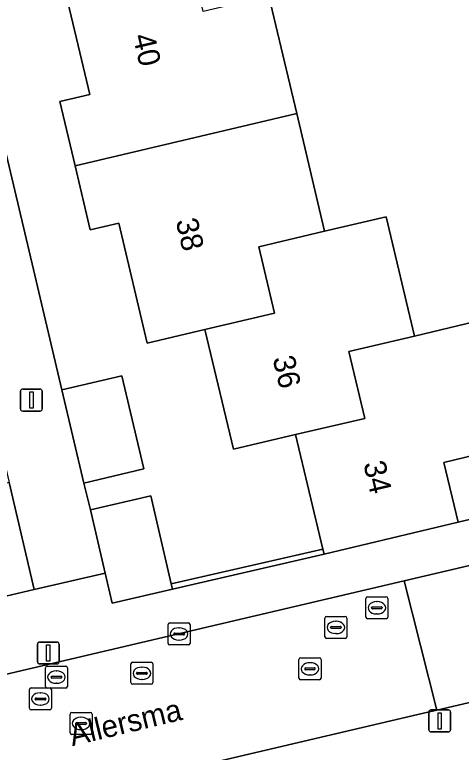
# Model space of a CAD drawing. Extents: x 158031 to 159244, y 380104 to 381214.
# Drawn here: x 159022.69 to 159042.99, y 380507.2 to 380540.75 of the extents above; entities that cross this region are included whole.
import ezdxf

# ---------------------------------------------------------------- set-up
doc = ezdxf.new("R2010")
doc.units = 0
for name, color, linetype in [('IMGEO_Erf', 7, 'Continuous'), ('IMGEO_Hek', 7, 'Continuous'), ('IMGEO_Kolk', 7, 'Continuous'), ('IMGEO_Lichtmast', 7, 'Continuous'), ('IMGEO_Muur', 7, 'Continuous'), ('IMGEO_Openbare_ruimte_label', 7, 'Continuous'), ('IMGEO_Pand', 7, 'Continuous'), ('IMGEO_Pand_nummerreeks', 7, 'Continuous'), ('IMGEO_Parkeervlak_open', 7, 'Continuous'), ('IMGEO_Rijbaan_lokaal_open', 7, 'Continuous'), ('IMGEO_Rioolput', 7, 'Continuous'), ('IMGEO_Voetpad_open', 7, 'Continuous')]:
    doc.layers.add(name, color=color, linetype=linetype)

msp = doc.modelspace()

# ---------------------------------------------------------------- linework, layer by layer
at = {"layer": 'IMGEO_Erf'}
for points in [[(159046.597, 380579.213), (159026.423, 380574.427), (159027.69, 380569.104), (159030.643, 380569.801), (159031.897, 380564.484), (159034.69, 380565.143), (159035.837, 380560.277), (159036.041, 380559.413), (159033.207, 380558.745), (159033.827, 380556.119), (159034.437, 380553.533), (159037.239, 380554.193), (159038.593, 380548.452), (159035.785, 380547.79), (159037.085, 380542.281), (159034.248, 380541.612), (159035.51, 380536.259), (159036.774, 380530.9), (159039.582, 380531.562), (159040.862, 380526.134), (159043.64, 380526.789)], [(159020.704, 380541.13), (159021.395, 380538.211), (159021.637, 380537.189), (159023.538, 380529.161), (159024.835, 380523.683), (159027.56, 380524.328), (159028.564, 380520.088), (159025.839, 380519.443), (159026.132, 380518.219), (159028.879, 380518.868), (159029.809, 380514.858), (159036.703, 380516.435), (159035.452, 380521.661), (159032.64, 380520.988), (159031.338, 380526.426), (159028.708, 380525.805), (159027.42, 380531.269), (159026.121, 380530.963), (159025.432, 380533.885), (159024.743, 380536.806), (159026.101, 380537.127), (159024.808, 380542.61)], [(159045.011, 380521.059), (159042.202, 380520.387), (159042.854, 380517.661), (159063.054, 380522.425)]]:
    msp.add_lwpolyline(points, dxfattribs=at)
at = {"layer": 'IMGEO_Hek'}
msp.add_lwpolyline([(159042.854, 380517.661), (159063.054, 380522.425)], dxfattribs=at)
at = {"layer": 'IMGEO_Kolk'}
for p, q in [((159029.662, 380512.152), (159029.662, 380513.004)), ((159029.737, 380513.078), (159030.589, 380513.078)), ((159030.663, 380513.004), (159030.663, 380512.152)), ((159030.15, 380512.858), (159030.175, 380512.858)), ((159029.921, 380512.572), (159029.921, 380512.584)), ((159030.359, 380512.535), (159029.961, 380512.535)), ((159029.964, 380512.621), (159030.362, 380512.621)), ((159030.405, 380512.584), (159030.405, 380512.572)), ((159030.589, 380512.078), (159029.737, 380512.078)), ((159030.173, 380512.298), (159030.148, 380512.298))]:
    msp.add_line(p, q, dxfattribs=at)
for points in [[(159029.662, 380512.152), (159029.662, 380513.004)], [(159029.737, 380513.078), (159030.589, 380513.078)], [(159030.663, 380513.004), (159030.663, 380512.152)], [(159030.589, 380512.078), (159029.737, 380512.078)]]:
    msp.add_lwpolyline(points, dxfattribs=at)
for centre, radius, start, end in [((159029.739, 380513.002), 0.0765, 91.552, 178.448), ((159029.739, 380513.002), 0.0765, 91.552, 178.448), ((159030.587, 380513.002), 0.0765, 1.552, 88.448), ((159030.587, 380513.002), 0.0765, 1.552, 88.448), ((159029.961, 380512.581), 0.0403, 85.8775, 175.7526), ((159029.958, 380512.571), 0.0366, 178.938, 274.7102), ((159030.362, 380512.578), 0.043, 264.8664, 352.4533), ((159030.366, 380512.583), 0.0386, 1.7309, 96.639), ((159029.739, 380512.154), 0.0765, 181.552, 268.448), ((159029.739, 380512.154), 0.0765, 181.552, 268.448), ((159030.587, 380512.154), 0.0765, 271.552, 358.448), ((159030.587, 380512.154), 0.0765, 271.552, 358.448)]:
    msp.add_arc(centre, radius, start, end, dxfattribs=at)
for centre, major_axis, ratio, start_param, end_param in [((159030.149, 380512.578), (-0.387, 0.002), 0.722429, 4.712389, 7.853982), ((159030.174, 380512.578), (-0.39, 0.002), 0.717154, 1.570796, 4.712389)]:
    msp.add_ellipse(centre, major_axis=major_axis, ratio=ratio, start_param=start_param, end_param=end_param, dxfattribs=at)
at = {"layer": 'IMGEO_Lichtmast'}
for p, q in [((159023.053, 380523.72), (159023.843, 380523.72)), ((159023.843, 380523.72), (159023.053, 380523.72)), ((159022.953, 380522.82), (159022.953, 380523.62)), ((159022.953, 380523.62), (159022.953, 380522.82)), ((159023.943, 380523.62), (159023.943, 380522.82)), ((159023.943, 380522.82), (159023.943, 380523.62)), ((159023.843, 380522.72), (159023.053, 380522.72)), ((159023.053, 380522.72), (159023.843, 380522.72)), ((159023.721, 380511.313), (159023.721, 380512.113)), ((159023.721, 380512.113), (159023.721, 380511.313)), ((159023.821, 380512.213), (159024.611, 380512.213)), ((159024.611, 380512.213), (159023.821, 380512.213)), ((159024.711, 380512.113), (159024.711, 380511.313)), ((159024.711, 380511.313), (159024.711, 380512.113)), ((159024.611, 380511.213), (159023.821, 380511.213)), ((159023.821, 380511.213), (159024.611, 380511.213)), ((159041.512, 380508.221), (159041.512, 380509.021)), ((159041.512, 380509.021), (159041.512, 380508.221)), ((159041.612, 380509.121), (159042.402, 380509.121)), ((159042.402, 380509.121), (159041.612, 380509.121)), ((159042.502, 380509.021), (159042.502, 380508.221)), ((159042.502, 380508.221), (159042.502, 380509.021)), ((159042.402, 380508.121), (159041.612, 380508.121)), ((159041.612, 380508.121), (159042.402, 380508.121))]:
    msp.add_line(p, q, dxfattribs=at)
for points in [[(159023.373, 380523.595), (159023.523, 380523.595), (159023.523, 380522.845), (159023.373, 380522.845), (159023.373, 380523.595)], [(159024.141, 380512.088), (159024.291, 380512.088), (159024.291, 380511.338), (159024.141, 380511.338), (159024.141, 380512.088)], [(159041.932, 380508.996), (159042.082, 380508.996), (159042.082, 380508.246), (159041.932, 380508.246), (159041.932, 380508.996)]]:
    msp.add_lwpolyline(points, dxfattribs=at)
for centre, start, end in [((159023.053, 380523.62), 90, 180), ((159023.053, 380523.62), 90, 180), ((159023.843, 380523.62), 0, 90), ((159023.843, 380523.62), 360, 90), ((159023.053, 380522.82), 180, 270), ((159023.053, 380522.82), 180, 270), ((159023.843, 380522.82), 270, 0), ((159023.843, 380522.82), 270, 0), ((159023.821, 380512.113), 90, 180), ((159023.821, 380512.113), 90, 180), ((159024.611, 380512.113), 0, 90), ((159024.611, 380512.113), 360, 90), ((159023.821, 380511.313), 180, 270), ((159023.821, 380511.313), 180, 270), ((159024.611, 380511.313), 270, 0), ((159024.611, 380511.313), 270, 0), ((159041.612, 380509.021), 90, 180), ((159041.612, 380509.021), 90, 180), ((159042.402, 380509.021), 0, 90), ((159042.402, 380509.021), 360, 90), ((159041.612, 380508.221), 180, 270), ((159041.612, 380508.221), 180, 270), ((159042.402, 380508.221), 270, 0), ((159042.402, 380508.221), 270, 0)]:
    msp.add_arc(centre, 0.1, start, end, dxfattribs=at)
at = {"layer": 'IMGEO_Muur'}
msp.add_lwpolyline([(159036.759, 380516.202), (159036.703, 380516.435), (159029.809, 380514.858), (159029.864, 380514.624)], close=True, dxfattribs=at)
at = {"layer": 'IMGEO_Pand'}
for points in [[(159034.248, 380541.612), (159031.256, 380540.906), (159030.536, 380543.96), (159027.544, 380543.255), (159024.808, 380542.61), (159026.101, 380537.127), (159024.743, 380536.806), (159025.432, 380533.885), (159035.51, 380536.259)], [(159031.338, 380526.426), (159034.494, 380527.171), (159033.78, 380530.194), (159036.774, 380530.9), (159035.51, 380536.259), (159025.432, 380533.885), (159026.121, 380530.963), (159027.42, 380531.269), (159028.708, 380525.805)], [(159040.862, 380526.134), (159039.582, 380531.562), (159036.774, 380530.9), (159033.78, 380530.194), (159034.494, 380527.171), (159031.338, 380526.426), (159032.64, 380520.988), (159035.452, 380521.661), (159038.601, 380522.385), (159037.883, 380525.431)], [(159040.862, 380526.134), (159037.883, 380525.431), (159038.601, 380522.385), (159035.452, 380521.661), (159036.703, 380516.435), (159036.759, 380516.202), (159042.854, 380517.661), (159042.202, 380520.387), (159045.011, 380521.059), (159043.64, 380526.789)], [(159025.839, 380519.443), (159028.564, 380520.088), (159027.56, 380524.328), (159024.835, 380523.683)], [(159028.879, 380518.868), (159026.132, 380518.219), (159026.8, 380515.342), (159027.117, 380513.976), (159029.864, 380514.624), (159029.809, 380514.858)]]:
    msp.add_lwpolyline(points, close=True, dxfattribs=at)
at = {"layer": 'IMGEO_Parkeervlak_open'}
msp.add_lwpolyline([(159012.887, 380517.177), (159014.029, 380512.359), (159023.58, 380514.595), (159022.433, 380519.463)], close=True, dxfattribs=at)
at = {"layer": 'IMGEO_Rijbaan_lokaal_open'}
for points in [[(159040.386, 380514.995), (159041.877, 380509.115), (159046.72, 380510.246), (159045.242, 380516.137)], [(159040.386, 380514.995), (159015.014, 380509.033), (159009.315, 380507.681), (158978.724, 380500.43), (158980.111, 380494.53), (159032.615, 380506.938), (159041.279, 380508.969), (159041.877, 380509.115)]]:
    msp.add_lwpolyline(points, close=True, dxfattribs=at)
at = {"layer": 'IMGEO_Rioolput'}
for p, q in [((159038.652, 380513.344), (159038.652, 380514.196)), ((159038.727, 380514.27), (159039.579, 380514.27)), ((159039.14, 380514.05), (159039.165, 380514.05)), ((159039.653, 380514.196), (159039.653, 380513.344)), ((159038.911, 380513.764), (159038.911, 380513.776)), ((159039.349, 380513.727), (159038.951, 380513.727)), ((159038.954, 380513.813), (159039.352, 380513.813)), ((159039.395, 380513.776), (159039.395, 380513.764)), ((159036.866, 380513.377), (159037.718, 380513.377)), ((159039.163, 380513.49), (159039.138, 380513.49)), ((159036.791, 380512.451), (159036.791, 380513.303)), ((159037.279, 380513.157), (159037.304, 380513.157)), ((159037.792, 380513.303), (159037.792, 380512.451)), ((159039.579, 380513.27), (159038.727, 380513.27)), ((159037.05, 380512.871), (159037.05, 380512.883)), ((159037.488, 380512.834), (159037.09, 380512.834)), ((159037.093, 380512.92), (159037.491, 380512.92)), ((159037.534, 380512.883), (159037.534, 380512.871)), ((159037.718, 380512.377), (159036.866, 380512.377)), ((159037.302, 380512.597), (159037.277, 380512.597)), ((159035.612, 380510.567), (159035.612, 380511.419)), ((159035.687, 380511.493), (159036.539, 380511.493)), ((159036.613, 380511.419), (159036.613, 380510.567)), ((159024.085, 380510.189), (159024.085, 380511.041)), ((159024.16, 380511.115), (159025.012, 380511.115)), ((159025.086, 380511.041), (159025.086, 380510.189)), ((159027.973, 380510.363), (159027.973, 380511.215)), ((159028.048, 380511.289), (159028.9, 380511.289)), ((159028.461, 380511.069), (159028.486, 380511.069)), ((159028.974, 380511.215), (159028.974, 380510.363)), ((159035.871, 380510.987), (159035.871, 380510.999)), ((159035.914, 380511.036), (159036.312, 380511.036)), ((159036.1, 380511.273), (159036.125, 380511.273)), ((159036.355, 380510.999), (159036.355, 380510.987)), ((159024.387, 380510.658), (159024.785, 380510.658)), ((159024.573, 380510.895), (159024.598, 380510.895)), ((159028.232, 380510.783), (159028.232, 380510.795)), ((159028.67, 380510.746), (159028.272, 380510.746)), ((159028.275, 380510.832), (159028.673, 380510.832)), ((159028.716, 380510.795), (159028.716, 380510.783)), ((159036.309, 380510.95), (159035.911, 380510.95)), ((159036.123, 380510.713), (159036.098, 380510.713)), ((159024.344, 380510.609), (159024.344, 380510.621)), ((159024.782, 380510.572), (159024.384, 380510.572)), ((159024.596, 380510.335), (159024.571, 380510.335)), ((159024.828, 380510.621), (159024.828, 380510.609)), ((159028.484, 380510.509), (159028.459, 380510.509)), ((159036.539, 380510.493), (159035.687, 380510.493)), ((159023.359, 380509.196), (159023.359, 380510.048)), ((159023.434, 380510.122), (159024.286, 380510.122)), ((159025.012, 380510.115), (159024.16, 380510.115)), ((159024.36, 380510.048), (159024.36, 380509.196)), ((159028.9, 380510.289), (159028.048, 380510.289)), ((159023.618, 380509.616), (159023.618, 380509.628)), ((159023.661, 380509.665), (159024.059, 380509.665)), ((159023.847, 380509.902), (159023.872, 380509.902)), ((159024.102, 380509.628), (159024.102, 380509.616)), ((159024.056, 380509.579), (159023.658, 380509.579)), ((159023.87, 380509.342), (159023.845, 380509.342)), ((159024.286, 380509.122), (159023.434, 380509.122)), ((159025.28, 380509.008), (159026.132, 380509.008)), ((159025.205, 380508.082), (159025.205, 380508.934)), ((159025.693, 380508.788), (159025.718, 380508.788)), ((159026.206, 380508.934), (159026.206, 380508.082)), ((159025.464, 380508.502), (159025.464, 380508.514)), ((159025.902, 380508.465), (159025.504, 380508.465)), ((159025.507, 380508.551), (159025.905, 380508.551)), ((159025.948, 380508.514), (159025.948, 380508.502)), ((159026.132, 380508.008), (159025.28, 380508.008)), ((159025.716, 380508.228), (159025.691, 380508.228))]:
    msp.add_line(p, q, dxfattribs=at)
for points in [[(159038.652, 380513.344), (159038.652, 380514.196)], [(159038.727, 380514.27), (159039.579, 380514.27)], [(159039.653, 380514.196), (159039.653, 380513.344)], [(159036.866, 380513.377), (159037.718, 380513.377)], [(159036.791, 380512.451), (159036.791, 380513.303)], [(159037.792, 380513.303), (159037.792, 380512.451)], [(159039.579, 380513.27), (159038.727, 380513.27)], [(159037.718, 380512.377), (159036.866, 380512.377)], [(159035.612, 380510.567), (159035.612, 380511.419)], [(159035.687, 380511.493), (159036.539, 380511.493)], [(159036.613, 380511.419), (159036.613, 380510.567)], [(159024.085, 380510.189), (159024.085, 380511.041)], [(159024.16, 380511.115), (159025.012, 380511.115)], [(159025.086, 380511.041), (159025.086, 380510.189)], [(159027.973, 380510.363), (159027.973, 380511.215)], [(159028.048, 380511.289), (159028.9, 380511.289)], [(159028.974, 380511.215), (159028.974, 380510.363)], [(159036.539, 380510.493), (159035.687, 380510.493)], [(159023.359, 380509.196), (159023.359, 380510.048)], [(159023.434, 380510.122), (159024.286, 380510.122)], [(159025.012, 380510.115), (159024.16, 380510.115)], [(159024.36, 380510.048), (159024.36, 380509.196)], [(159028.9, 380510.289), (159028.048, 380510.289)], [(159024.286, 380509.122), (159023.434, 380509.122)], [(159025.28, 380509.008), (159026.132, 380509.008)], [(159025.205, 380508.082), (159025.205, 380508.934)], [(159026.206, 380508.934), (159026.206, 380508.082)], [(159026.132, 380508.008), (159025.28, 380508.008)]]:
    msp.add_lwpolyline(points, dxfattribs=at)
for centre, radius, start, end in [((159038.729, 380514.194), 0.0765, 91.552, 178.448), ((159038.729, 380514.194), 0.0765, 91.552, 178.448), ((159039.577, 380514.194), 0.0765, 1.552, 88.448), ((159039.577, 380514.194), 0.0765, 1.552, 88.448), ((159038.951, 380513.773), 0.0403, 85.8775, 175.7526), ((159038.948, 380513.763), 0.0366, 178.938, 274.7102), ((159039.352, 380513.77), 0.043, 264.8664, 352.4533), ((159039.356, 380513.775), 0.0386, 1.7309, 96.639), ((159036.868, 380513.301), 0.0765, 91.552, 178.448), ((159036.868, 380513.301), 0.0765, 91.552, 178.448), ((159037.716, 380513.301), 0.0765, 1.552, 88.448), ((159037.716, 380513.301), 0.0765, 1.552, 88.448), ((159038.729, 380513.346), 0.0765, 181.552, 268.448), ((159038.729, 380513.346), 0.0765, 181.552, 268.448), ((159039.577, 380513.346), 0.0765, 271.552, 358.448), ((159039.577, 380513.346), 0.0765, 271.552, 358.448), ((159037.09, 380512.88), 0.0403, 85.8775, 175.7526), ((159037.087, 380512.87), 0.0366, 178.938, 274.7102), ((159037.491, 380512.877), 0.043, 264.8664, 352.4533), ((159037.495, 380512.882), 0.0386, 1.7309, 96.639), ((159036.868, 380512.453), 0.0765, 181.552, 268.448), ((159036.868, 380512.453), 0.0765, 181.552, 268.448), ((159037.716, 380512.453), 0.0765, 271.552, 358.448), ((159037.716, 380512.453), 0.0765, 271.552, 358.448), ((159035.689, 380511.417), 0.0765, 91.552, 178.448), ((159035.689, 380511.417), 0.0765, 91.552, 178.448), ((159036.537, 380511.417), 0.0765, 1.552, 88.448), ((159036.537, 380511.417), 0.0765, 1.552, 88.448), ((159024.162, 380511.039), 0.0765, 91.552, 178.448), ((159024.162, 380511.039), 0.0765, 91.552, 178.448), ((159025.01, 380511.039), 0.0765, 1.552, 88.448), ((159025.01, 380511.039), 0.0765, 1.552, 88.448), ((159028.05, 380511.213), 0.0765, 91.552, 178.448), ((159028.05, 380511.213), 0.0765, 91.552, 178.448), ((159028.898, 380511.213), 0.0765, 1.552, 88.448), ((159028.898, 380511.213), 0.0765, 1.552, 88.448), ((159035.911, 380510.996), 0.0403, 85.8775, 175.7526), ((159035.908, 380510.986), 0.0366, 178.938, 274.7102), ((159036.312, 380510.993), 0.043, 264.8664, 352.4533), ((159036.316, 380510.998), 0.0386, 1.7309, 96.639), ((159024.384, 380510.618), 0.0403, 85.8775, 175.7526), ((159024.789, 380510.62), 0.0386, 1.7309, 96.639), ((159028.272, 380510.792), 0.0403, 85.8775, 175.7526), ((159028.269, 380510.782), 0.0366, 178.938, 274.7102), ((159028.673, 380510.789), 0.043, 264.8664, 352.4533), ((159028.677, 380510.794), 0.0386, 1.7309, 96.639), ((159024.381, 380510.608), 0.0366, 178.938, 274.7102), ((159024.785, 380510.615), 0.043, 264.8664, 352.4533), ((159028.05, 380510.365), 0.0765, 181.552, 268.448), ((159028.05, 380510.365), 0.0765, 181.552, 268.448), ((159028.898, 380510.365), 0.0765, 271.552, 358.448), ((159028.898, 380510.365), 0.0765, 271.552, 358.448), ((159035.689, 380510.569), 0.0765, 181.552, 268.448), ((159035.689, 380510.569), 0.0765, 181.552, 268.448), ((159036.537, 380510.569), 0.0765, 271.552, 358.448), ((159036.537, 380510.569), 0.0765, 271.552, 358.448), ((159023.436, 380510.046), 0.0765, 91.552, 178.448), ((159023.436, 380510.046), 0.0765, 91.552, 178.448), ((159024.162, 380510.191), 0.0765, 181.552, 268.448), ((159024.162, 380510.191), 0.0765, 181.552, 268.448), ((159024.284, 380510.046), 0.0765, 1.552, 88.448), ((159024.284, 380510.046), 0.0765, 1.552, 88.448), ((159025.01, 380510.191), 0.0765, 271.552, 358.448), ((159025.01, 380510.191), 0.0765, 271.552, 358.448), ((159023.658, 380509.625), 0.0403, 85.8775, 175.7526), ((159024.063, 380509.627), 0.0386, 1.7309, 96.639), ((159023.655, 380509.615), 0.0366, 178.938, 274.7102), ((159024.059, 380509.622), 0.043, 264.8664, 352.4533), ((159023.436, 380509.198), 0.0765, 181.552, 268.448), ((159023.436, 380509.198), 0.0765, 181.552, 268.448), ((159024.284, 380509.198), 0.0765, 271.552, 358.448), ((159024.284, 380509.198), 0.0765, 271.552, 358.448), ((159025.282, 380508.932), 0.0765, 91.552, 178.448), ((159025.282, 380508.932), 0.0765, 91.552, 178.448), ((159026.13, 380508.932), 0.0765, 1.552, 88.448), ((159026.13, 380508.932), 0.0765, 1.552, 88.448), ((159025.504, 380508.511), 0.0403, 85.8775, 175.7526), ((159025.501, 380508.501), 0.0366, 178.938, 274.7102), ((159025.905, 380508.508), 0.043, 264.8664, 352.4533), ((159025.909, 380508.513), 0.0386, 1.7309, 96.639), ((159025.282, 380508.084), 0.0765, 181.552, 268.448), ((159025.282, 380508.084), 0.0765, 181.552, 268.448), ((159026.13, 380508.084), 0.0765, 271.552, 358.448), ((159026.13, 380508.084), 0.0765, 271.552, 358.448)]:
    msp.add_arc(centre, radius, start, end, dxfattribs=at)
for centre, major_axis, ratio, start_param, end_param in [((159039.139, 380513.77), (-0.387, 0.002), 0.722429, 4.712389, 7.853982), ((159039.164, 380513.77), (-0.39, 0.002), 0.717154, 1.570796, 4.712389), ((159037.278, 380512.877), (-0.387, 0.002), 0.722429, 4.712389, 7.853982), ((159037.303, 380512.877), (-0.39, 0.002), 0.717154, 1.570796, 4.712389), ((159028.46, 380510.789), (-0.387, 0.002), 0.722429, 4.712389, 7.853982), ((159028.485, 380510.789), (-0.39, 0.002), 0.717154, 1.570796, 4.712389), ((159036.099, 380510.993), (-0.387, 0.002), 0.722429, 4.712389, 7.853982), ((159036.124, 380510.993), (-0.39, 0.002), 0.717154, 1.570796, 4.712389), ((159024.572, 380510.615), (-0.387, 0.002), 0.722429, 4.712389, 7.853982), ((159024.597, 380510.615), (-0.39, 0.002), 0.717154, 1.570796, 4.712389), ((159023.846, 380509.622), (-0.387, 0.002), 0.722429, 4.712389, 7.853982), ((159023.871, 380509.622), (-0.39, 0.002), 0.717154, 1.570796, 4.712389), ((159025.692, 380508.508), (-0.387, 0.002), 0.722429, 4.712389, 7.853982), ((159025.717, 380508.508), (-0.39, 0.002), 0.717154, 1.570796, 4.712389)]:
    msp.add_ellipse(centre, major_axis=major_axis, ratio=ratio, start_param=start_param, end_param=end_param, dxfattribs=at)
at = {"layer": 'IMGEO_Voetpad_open'}
for points in [[(158993.02, 380528.521), (159018.863, 380534.602), (159019.912, 380530.147), (159021.071, 380525.244), (159022.433, 380519.463), (159023.58, 380514.595), (159026.8, 380515.342), (159026.132, 380518.219), (159025.839, 380519.443), (159024.835, 380523.683), (159023.538, 380529.161), (159021.637, 380537.189), (159021.395, 380538.211), (159020.704, 380541.13)], [(159076.814, 380525.826), (159073.201, 380524.837), (159063.054, 380522.425), (159042.854, 380517.661), (159036.759, 380516.202), (159029.864, 380514.624), (159027.117, 380513.976), (159026.8, 380515.342), (159023.58, 380514.595), (159014.029, 380512.359), (159013.739, 380512.334), (159007.48, 380510.787), (158997.762, 380508.476), (158997.377, 380510.14), (158992.677, 380509.054), (158989.927, 380508.344), (158990.651, 380505.301), (158980.518, 380502.896), (158973.521, 380501.247), (158960.344, 380498.141), (158954.257, 380496.703), (158950.076, 380495.761), (158947.325, 380495.099), (158944.216, 380493.97)], [(159040.386, 380514.995), (159045.242, 380516.137), (159072.49, 380522.569)], [(158948.8, 380493.312), (158973.979, 380499.304), (158978.724, 380500.43), (159009.315, 380507.681), (159015.014, 380509.033), (159040.386, 380514.995)], [(159046.844, 380510.276), (159046.72, 380510.246), (159041.877, 380509.115), (159041.279, 380508.969), (159032.615, 380506.938), (158980.111, 380494.53), (158975.364, 380493.421), (158967.769, 380491.632)]]:
    msp.add_lwpolyline(points, dxfattribs=at)

# ---------------------------------------------------------------- texts
at = {"layer": 'IMGEO_Openbare_ruimte_label'}
msp.add_text('Allersma', height=1, rotation=13.4668, dxfattribs=at).set_placement((159025.306, 380507.471))
at = {"layer": 'IMGEO_Pand_nummerreeks'}
for s, rotation, p in [('40', 283.0656, (159028.052, 380539.78)), ('38', 283.0656, (159030.002, 380531.378)), ('36', 283.2645, (159034.406, 380525.122)), ('34', 283.2715, (159038.53, 380520.332))]:
    msp.add_text(s, height=1, rotation=rotation, dxfattribs=at).set_placement(p)

doc.saveas('drawing.dxf')
